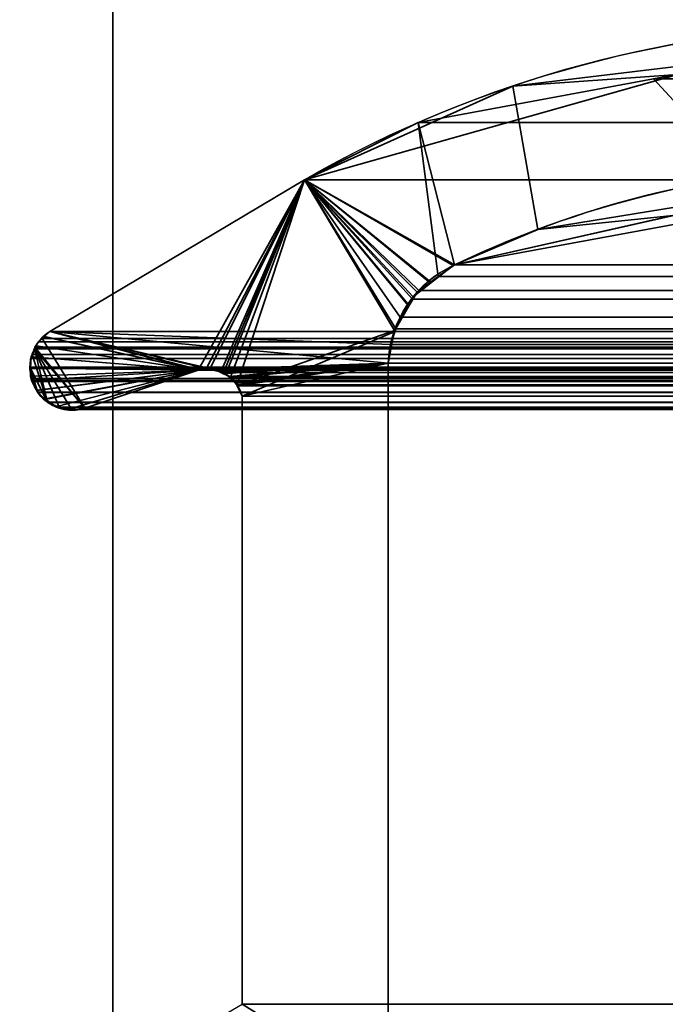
# Model space of a CAD drawing. Header units: millimetres. Extents: x -603 to 3703, y -115 to 193.
# Tile 457 of 656: x 1024.34 to 1028.89, y 7.35 to 14.28. Entities that reach past the tile are written whole.
import ezdxf

# ---------------------------------------------------------------- set-up
doc = ezdxf.new("R2010")
doc.units = ezdxf.units.MM
doc.layers.add('152', color=7, linetype='Continuous', true_color=0xffffff)

# ---------------------------------------------------------------- blocks, each defined once
blk = doc.blocks.new('UG_SURFACE_002')
at = {"layer": '152', "color": 252, "linetype": 'Continuous', "lineweight": 35}
for points in [[(2165, -18, 2212.25), (2165, 174.4, 2212.25), (835, 174.4, 2212.25), (835, -18, 2212.25)], [(985, -18, 2062.2499), (985, 174.4, 2062.2499), (2015.0001, 174.4, 2062.2499), (2015.0001, -18, 2062.2499)]]:
    blk.add_3dface(points, dxfattribs=at)
blk = doc.blocks.new('UG_SURFACE_050')
at = {"layer": '152', "color": 252, "linetype": 'Continuous', "lineweight": 35}
for points in [[(1025, -29.92, 2022.2499), (1025, 14.42, 2022.2499), (1023.5, 14.42, 2023.7501), (1023.5, -29.92, 2023.7501)], [(1023.5, -29.92, -8.75), (1023.5, 14.42, -8.75), (1025, 14.42, -8.75), (1025, -29.92, -8.75)], [(1025, -29.92, 2022.2499), (1025, -29.92, -8.75), (1025, 14.42, -8.75), (1025, 14.42, 2022.2499)]]:
    blk.add_3dface(points, dxfattribs=at)
blk = doc.blocks.new('UG_SURFACE_055')
at = {"layer": '152', "color": 252, "linetype": 'Continuous', "lineweight": 35}
for points in [[(1023.5, -29.92, 2023.7501), (1976.5, -29.92, 2023.7501), (1976.5, 14.42, 2023.7501), (1023.5, 14.42, 2023.7501)], [(1023.5, -29.92, 2023.7501), (1023.5, 14.42, 2023.7501), (1025, 14.42, 2022.2499), (1025, -29.92, 2022.2499)], [(1025, -29.92, 2022.2499), (1025, 14.42, 2022.2499), (1975, 14.42, 2022.2499), (1975, -29.92, 2022.2499)]]:
    blk.add_3dface(points, dxfattribs=at)
blk = doc.blocks.new('UG_SURFACE_092')
at = {"layer": '152', "color": 7, "linetype": 'Continuous', "lineweight": 35}
for points in [[(1028.978, 13.897, 2018.2719), (1028.967, 13.9521, -8.75), (1027.8145, 13.8135, -8.75)], [(1029.7376, 13.0907, -8.75), (1027.9906, 12.8066, -8.75), (1027.8145, 13.8135, -8.75), (1028.967, 13.9521, -8.75)], [(1026.348, 13.1555, -8.75), (1026.348, 13.1555, 2020.9019), (1028.978, 13.897, 2018.2719)], [(1028.978, 13.897, 2018.2719), (1027.8145, 13.8135, -8.75), (1026.348, 13.1555, -8.75)], [(1028.978, 13.897, 2018.2719), (1026.348, 13.1555, 2020.9019), (1027.405, 12.5565, 2019.845), (1029.7383, 12.9862, 2017.5116)], [(1026.348, 13.1555, -8.75), (1027.8145, 13.8135, -8.75), (1027.9906, 12.8066, -8.75), (1027.405, 12.5565, -8.75)], [(1025.6004, 11.8171, 2021.6496), (1026.348, 13.1555, 2020.9019), (1024.5554, 12.0875, 2022.6946), (1024.5168, 12.0506, 2022.7332)], [(1024.5554, 12.0875, 2022.6946), (1026.348, 13.1555, 2020.9019), (1026.348, 13.1555, -8.75), (1024.5554, 12.0875, -8.75)], [(1027.0861, 12.2703, -8.75), (1026.9794, 12.0884, -8.75), (1024.5554, 12.0875, -8.75), (1026.348, 13.1555, -8.75)], [(1025.6004, 11.8171, 2021.6496), (1025.6561, 11.826, 2021.5938), (1026.348, 13.1555, 2020.9019)], [(1026.348, 13.1555, 2020.9019), (1025.6561, 11.826, 2021.5938), (1025.6808, 11.8207, 2021.5693)], [(1025.6808, 11.8207, 2021.5693), (1025.7604, 11.8037, 2021.4896), (1026.348, 13.1555, 2020.9019)], [(1025.7604, 11.8037, 2021.4896), (1025.7775, 11.8, 2021.4727), (1026.348, 13.1555, 2020.9019)], [(1026.348, 13.1555, 2020.9019), (1025.7775, 11.8, 2021.4727), (1025.7958, 11.7898, 2021.4543)], [(1026.348, 13.1555, 2020.9019), (1025.7958, 11.7898, 2021.4543), (1025.8263, 11.7604, 2021.4236)], [(1025.8263, 11.7604, 2021.4236), (1025.8741, 11.7145, 2021.3759), (1026.348, 13.1555, 2020.9019)], [(1026.9816, 12.0946, 2020.2684), (1026.348, 13.1555, 2020.9019), (1025.8741, 11.7145, 2021.3759), (1025.8774, 11.7075, 2021.3728)], [(1026.348, 13.1555, -8.75), (1027.405, 12.5565, -8.75), (1027.2372, 12.4344, -8.75)], [(1026.348, 13.1555, -8.75), (1027.1413, 12.3646, -8.75), (1027.0861, 12.2703, -8.75)], [(1027.2372, 12.4344, -8.75), (1027.1413, 12.3646, -8.75), (1026.348, 13.1555, -8.75)], [(1026.348, 13.1555, 2020.9019), (1027.395, 12.552, 2019.855), (1027.405, 12.5565, 2019.845)], [(1026.348, 13.1555, 2020.9019), (1027.114, 12.3326, 2020.1359), (1027.2355, 12.4275, 2020.0145)], [(1027.2355, 12.4275, 2020.0145), (1027.395, 12.552, 2019.855), (1026.348, 13.1555, 2020.9019)], [(1026.348, 13.1555, 2020.9019), (1026.9816, 12.0946, 2020.2684), (1027.0796, 12.2708, 2020.1705)], [(1027.0796, 12.2708, 2020.1705), (1027.114, 12.3326, 2020.1359), (1026.348, 13.1555, 2020.9019)], [(1027.9906, 12.8066, -8.75), (1029.7376, 13.0907, -8.75), (1029.7383, 12.9862, 2017.5116)], [(1029.7383, 12.9862, 2017.5116), (1027.405, 12.5565, 2019.845), (1027.9906, 12.8066, -8.75)], [(1027.405, 12.5565, 2019.845), (1027.405, 12.5565, -8.75), (1027.9906, 12.8066, -8.75)], [(1027.395, 12.552, 2019.855), (1027.2355, 12.4275, 2020.0145), (1027.2372, 12.4344, -8.75)], [(1027.2372, 12.4344, -8.75), (1027.405, 12.5565, -8.75), (1027.405, 12.5565, 2019.845)], [(1027.405, 12.5565, 2019.845), (1027.395, 12.552, 2019.855), (1027.2372, 12.4344, -8.75)], [(1027.2355, 12.4275, 2020.0145), (1027.114, 12.3326, 2020.1359), (1027.1413, 12.3646, -8.75)], [(1027.1413, 12.3646, -8.75), (1027.2372, 12.4344, -8.75), (1027.2355, 12.4275, 2020.0145)], [(1027.114, 12.3326, 2020.1359), (1027.0796, 12.2708, 2020.1705), (1027.0861, 12.2703, -8.75)], [(1027.0861, 12.2703, -8.75), (1027.1413, 12.3646, -8.75), (1027.114, 12.3326, 2020.1359)], [(1026.979, 12.086, -8.75), (1026.9794, 12.0884, -8.75), (1027.0796, 12.2708, 2020.1705)], [(1027.0796, 12.2708, 2020.1705), (1026.9816, 12.0946, 2020.2684), (1026.979, 12.086, -8.75)], [(1026.9794, 12.0884, -8.75), (1027.0861, 12.2703, -8.75), (1027.0796, 12.2708, 2020.1705)], [(1024.5183, 12.052, -8.75), (1024.5168, 12.0506, 2022.7332), (1024.5554, 12.0875, 2022.6946)], [(1024.5554, 12.0875, 2022.6946), (1024.5554, 12.0875, -8.75), (1024.5183, 12.052, -8.75)], [(1024.5183, 12.052, -8.75), (1024.5554, 12.0875, -8.75), (1025.6004, 11.8171, -8.75)], [(1024.5554, 12.0875, -8.75), (1026.9794, 12.0884, -8.75), (1026.979, 12.086, -8.75)], [(1024.5554, 12.0875, -8.75), (1025.704, 11.8235, -8.75), (1025.6816, 11.8221, -8.75)], [(1024.5554, 12.0875, -8.75), (1026.9384, 11.8663, -8.75), (1025.704, 11.8235, -8.75)], [(1025.6816, 11.8221, -8.75), (1025.6004, 11.8171, -8.75), (1024.5554, 12.0875, -8.75)], [(1026.979, 12.086, -8.75), (1026.9384, 11.8663, -8.75), (1024.5554, 12.0875, -8.75)], [(1025.8774, 11.7075, 2021.3728), (1025.9112, 11.6334, 2021.3387), (1026.9799, 12.0856, 2020.2701), (1026.9816, 12.0946, 2020.2684)], [(1026.9384, 11.8663, 2020.3116), (1026.9799, 12.0856, 2020.2701), (1025.9112, 11.6334, 2021.3387)], [(1026.9384, 11.8663, -8.75), (1026.979, 12.086, -8.75), (1026.9799, 12.0856, 2020.2701)], [(1026.9799, 12.0856, 2020.2701), (1026.9384, 11.8663, 2020.3116), (1026.9384, 11.8663, -8.75)], [(1026.9816, 12.0946, 2020.2684), (1026.9799, 12.0856, 2020.2701), (1026.979, 12.086, -8.75)], [(1024.428, 11.9101, -8.75), (1024.4251, 11.9111, 2022.8248), (1024.4601, 11.9877, 2022.79)], [(1024.4601, 11.9877, 2022.79), (1024.4251, 11.9111, 2022.8248), (1025.6004, 11.8171, 2021.6496)], [(1024.4601, 11.9877, 2022.79), (1024.4608, 11.9883, -8.75), (1024.428, 11.9101, -8.75)], [(1025.6004, 11.8171, -8.75), (1024.428, 11.9101, -8.75), (1024.4608, 11.9883, -8.75)], [(1025.6004, 11.8171, 2021.6496), (1024.5168, 12.0506, 2022.7332), (1024.4673, 12.0036, 2022.7826), (1024.4601, 11.9877, 2022.79)], [(1024.4608, 11.9883, -8.75), (1024.4601, 11.9877, 2022.79), (1024.4673, 12.0036, 2022.7826)], [(1025.6004, 11.8171, -8.75), (1024.4608, 11.9883, -8.75), (1024.4669, 12.0027, -8.75), (1024.5183, 12.052, -8.75)], [(1024.4673, 12.0036, 2022.7826), (1024.4669, 12.0027, -8.75), (1024.4608, 11.9883, -8.75)], [(1024.5168, 12.0506, 2022.7332), (1024.5183, 12.052, -8.75), (1024.4669, 12.0027, -8.75)], [(1024.4669, 12.0027, -8.75), (1024.4673, 12.0036, 2022.7826), (1024.5168, 12.0506, 2022.7332)], [(1024.4251, 11.9111, 2022.8248), (1024.4242, 11.9091, 2022.8257), (1024.4153, 11.8302, 2022.8348), (1025.6004, 11.8171, 2021.6496)], [(1024.4204, 11.8303, -8.75), (1024.4153, 11.8302, 2022.8348), (1024.4242, 11.9091, 2022.8257)], [(1024.4203, 11.8916, -8.75), (1024.4242, 11.9091, 2022.8257), (1024.4251, 11.9111, 2022.8248)], [(1024.4251, 11.9111, 2022.8248), (1024.428, 11.9101, -8.75), (1024.4203, 11.8916, -8.75)], [(1024.4204, 11.8303, -8.75), (1024.4203, 11.8916, -8.75), (1024.428, 11.9101, -8.75), (1025.6004, 11.8171, -8.75)], [(1024.4242, 11.9091, 2022.8257), (1024.4203, 11.8916, -8.75), (1024.4204, 11.8303, -8.75)], [(1025.7595, 11.8038, -8.75), (1025.704, 11.8235, -8.75), (1026.9384, 11.8663, -8.75)], [(1026.9384, 11.8663, -8.75), (1025.7913, 11.7925, -8.75), (1025.7595, 11.8038, -8.75)], [(1025.8254, 11.7618, -8.75), (1025.7913, 11.7925, -8.75), (1026.9384, 11.8663, -8.75)], [(1026.9384, 11.8663, -8.75), (1025.8675, 11.724, -8.75), (1025.8254, 11.7618, -8.75)], [(1025.8756, 11.7071, -8.75), (1025.8675, 11.724, -8.75), (1026.9384, 11.8663, -8.75)], [(1026.9384, 11.8663, -8.75), (1025.9112, 11.6334, -8.75), (1025.8756, 11.7071, -8.75)], [(1026.9384, 11.8663, -8.75), (1026.9384, 6.7187, -8.75), (1025.9112, 7.3541, -8.75), (1025.9112, 11.6334, -8.75)], [(1026.9384, 6.7187, 2020.3116), (1026.9384, 11.8663, 2020.3116), (1025.9112, 11.6334, 2021.3387), (1025.9112, 7.3541, 2021.3387)], [(1026.9384, 6.7187, -8.75), (1026.9384, 11.8663, -8.75), (1026.9384, 11.8663, 2020.3116), (1026.9384, 6.7187, 2020.3116)], [(1024.428, 11.7445, 2022.8219), (1024.4147, 11.8249, 2022.8353), (1024.4204, 11.8303, -8.75)], [(1024.4147, 11.8249, 2022.8353), (1024.4153, 11.8302, 2022.8348), (1024.4204, 11.8303, -8.75)], [(1025.6004, 11.8171, 2021.6496), (1024.4153, 11.8302, 2022.8348), (1024.4147, 11.8249, 2022.8353), (1024.428, 11.7445, 2022.8219)], [(1024.4204, 11.8303, -8.75), (1024.4205, 11.7742, -8.75), (1024.428, 11.7445, 2022.8219)], [(1024.4205, 11.7742, -8.75), (1024.4204, 11.8303, -8.75), (1025.6004, 11.8171, -8.75)], [(1025.6004, 11.8171, -8.75), (1024.4671, 11.675, -8.75), (1024.428, 11.7445, -8.75), (1024.4205, 11.7742, -8.75)], [(1024.428, 11.7445, 2022.8219), (1024.4635, 11.6737, 2022.7864), (1025.6004, 11.8171, 2021.6496)], [(1024.4635, 11.6737, 2022.7864), (1024.4713, 11.6585, 2022.7787), (1024.5216, 11.6138, 2022.7284), (1025.6004, 11.8171, 2021.6496)], [(1024.5215, 11.6109, -8.75), (1024.4887, 11.6366, -8.75), (1024.4671, 11.675, -8.75), (1025.6004, 11.8171, -8.75)], [(1025.6004, 11.8171, -8.75), (1024.6043, 11.5606, -8.75), (1024.575, 11.5689, -8.75), (1024.5215, 11.6109, -8.75)], [(1025.6004, 11.8171, 2021.6496), (1024.5216, 11.6138, 2022.7284), (1024.6031, 11.5573, 2022.6469), (1024.7005, 11.5442, 2022.5494)], [(1024.6043, 11.5606, -8.75), (1025.6004, 11.8171, -8.75), (1024.8029, 11.5484, -8.75), (1024.6998, 11.5363, -8.75)], [(1024.7005, 11.5442, 2022.5494), (1024.7521, 11.5372, 2022.4979), (1024.8029, 11.5484, 2022.4471), (1025.6004, 11.8171, 2021.6496)], [(1025.6004, 11.8171, 2021.6496), (1024.8029, 11.5484, 2022.4471), (1024.8029, 11.5484, -8.75), (1025.6004, 11.8171, -8.75)], [(1025.6808, 11.8207, 2021.5693), (1025.6561, 11.826, 2021.5938), (1025.6004, 11.8171, -8.75)], [(1025.6561, 11.826, 2021.5938), (1025.6004, 11.8171, 2021.6496), (1025.6004, 11.8171, -8.75)], [(1025.6004, 11.8171, -8.75), (1025.6816, 11.8221, -8.75), (1025.6808, 11.8207, 2021.5693)], [(1025.6808, 11.8207, 2021.5693), (1025.6816, 11.8221, -8.75), (1025.704, 11.8235, -8.75)], [(1025.7604, 11.8037, 2021.4896), (1025.6808, 11.8207, 2021.5693), (1025.704, 11.8235, -8.75)], [(1025.704, 11.8235, -8.75), (1025.7595, 11.8038, -8.75), (1025.7604, 11.8037, 2021.4896)], [(1025.7958, 11.7898, 2021.4543), (1025.7595, 11.8038, -8.75), (1025.7913, 11.7925, -8.75)], [(1025.7958, 11.7898, 2021.4543), (1025.7775, 11.8, 2021.4727), (1025.7595, 11.8038, -8.75)], [(1025.7775, 11.8, 2021.4727), (1025.7604, 11.8037, 2021.4896), (1025.7595, 11.8038, -8.75)], [(1025.7913, 11.7925, -8.75), (1025.8254, 11.7618, -8.75), (1025.8263, 11.7604, 2021.4236)], [(1025.8263, 11.7604, 2021.4236), (1025.7958, 11.7898, 2021.4543), (1025.7913, 11.7925, -8.75)], [(1024.4205, 11.7742, -8.75), (1024.428, 11.7445, -8.75), (1024.428, 11.7445, 2022.8219)], [(1024.428, 11.7445, -8.75), (1024.4671, 11.675, -8.75), (1024.4635, 11.6737, 2022.7864)], [(1024.4635, 11.6737, 2022.7864), (1024.428, 11.7445, 2022.8219), (1024.428, 11.7445, -8.75)], [(1025.8741, 11.7145, 2021.3759), (1025.8254, 11.7618, -8.75), (1025.8675, 11.724, -8.75)], [(1025.8741, 11.7145, 2021.3759), (1025.8263, 11.7604, 2021.4236), (1025.8254, 11.7618, -8.75)], [(1025.8675, 11.724, -8.75), (1025.8756, 11.7071, -8.75), (1025.8774, 11.7075, 2021.3728)], [(1025.8774, 11.7075, 2021.3728), (1025.8741, 11.7145, 2021.3759), (1025.8675, 11.724, -8.75)], [(1024.4713, 11.6585, 2022.7787), (1024.4635, 11.6737, 2022.7864), (1024.4671, 11.675, -8.75)], [(1024.4671, 11.675, -8.75), (1024.4887, 11.6366, -8.75), (1024.4713, 11.6585, 2022.7787)], [(1024.5216, 11.6138, 2022.7284), (1024.4713, 11.6585, 2022.7787), (1024.4887, 11.6366, -8.75)], [(1025.9112, 11.6334, 2021.3387), (1025.8774, 11.7075, 2021.3728), (1025.8756, 11.7071, -8.75)], [(1025.8756, 11.7071, -8.75), (1025.9112, 11.6334, -8.75), (1025.9112, 11.6334, 2021.3387)], [(1024.4887, 11.6366, -8.75), (1024.5215, 11.6109, -8.75), (1024.5216, 11.6138, 2022.7284)], [(1024.5675, 11.573, 2022.6824), (1024.5216, 11.6138, 2022.7284), (1024.5215, 11.6109, -8.75)], [(1024.5215, 11.6109, -8.75), (1024.575, 11.5689, -8.75), (1024.5675, 11.573, 2022.6824)], [(1024.5216, 11.6138, 2022.7284), (1024.5675, 11.573, 2022.6824), (1024.5982, 11.558, 2022.6517), (1024.6031, 11.5573, 2022.6469)], [(1024.5982, 11.558, 2022.6517), (1024.5675, 11.573, 2022.6824), (1024.575, 11.5689, -8.75)], [(1025.9112, 7.3541, 2021.3387), (1025.9112, 11.6334, 2021.3387), (1025.9112, 11.6334, -8.75), (1025.9112, 7.3541, -8.75)], [(1024.575, 11.5689, -8.75), (1024.6043, 11.5606, -8.75), (1024.6031, 11.5573, 2022.6469)], [(1024.6031, 11.5573, 2022.6469), (1024.5982, 11.558, 2022.6517), (1024.575, 11.5689, -8.75)], [(1024.7005, 11.5442, 2022.5494), (1024.6031, 11.5573, 2022.6469), (1024.6043, 11.5606, -8.75)], [(1024.6043, 11.5606, -8.75), (1024.6929, 11.5355, -8.75), (1024.7005, 11.5442, 2022.5494)], [(1024.6998, 11.5363, -8.75), (1024.6929, 11.5355, -8.75), (1024.6043, 11.5606, -8.75)], [(1024.6929, 11.5355, -8.75), (1024.6998, 11.5363, -8.75), (1024.7005, 11.5442, 2022.5494)], [(1024.6998, 11.5363, -8.75), (1024.8029, 11.5484, -8.75), (1024.8029, 11.5484, 2022.4471)], [(1024.8029, 11.5484, 2022.4471), (1024.7521, 11.5372, 2022.4979), (1024.6998, 11.5363, -8.75)], [(1024.7521, 11.5372, 2022.4979), (1024.7005, 11.5442, 2022.5494), (1024.6998, 11.5363, -8.75)]]:
    blk.add_3dface(points, dxfattribs=at)
blk = doc.blocks.new('UG_SURFACE_093')
at = {"layer": '152', "color": 7, "linetype": 'Continuous', "lineweight": 35}
for points in [[(1028.805, 13.867, 2018.445), (1030.7813, 14.2362, 2016.4688), (1030.4995, 13.2561, 2016.7506), (1029.5644, 13.0447, 2017.6857)], [(1028.805, 13.867, 2018.445), (1971.195, 13.867, 2018.445), (1969.2187, 14.2362, 2016.4688)], [(1030.7813, 14.2362, 2016.4688), (1028.805, 13.867, 2018.445), (1969.2187, 14.2362, 2016.4688)], [(1029.5644, 13.0447, 2017.6857), (1027.405, 12.5565, 2019.845), (1027.15, 13.5578, 2020.1001), (1028.805, 13.867, 2018.445)], [(1972.85, 13.5578, 2020.1001), (1971.195, 13.867, 2018.445), (1028.805, 13.867, 2018.445), (1027.15, 13.5578, 2020.1001)], [(1027.2902, 12.4749, 2019.9597), (1027.1529, 12.3772, 2020.097), (1026.348, 13.1555, 2020.9019), (1027.15, 13.5578, 2020.1001)], [(1027.15, 13.5578, 2020.1001), (1026.348, 13.1555, 2020.9019), (1973.652, 13.1555, 2020.9019)], [(1027.15, 13.5578, 2020.1001), (1027.405, 12.5565, 2019.845), (1027.2902, 12.4749, 2019.9597)], [(1027.15, 13.5578, 2020.1001), (1973.652, 13.1555, 2020.9019), (1972.85, 13.5578, 2020.1001)], [(1026.9928, 12.1065, 2020.2572), (1026.9547, 11.9977, 2020.2954), (1024.5554, 12.0875, 2022.6946), (1026.348, 13.1555, 2020.9019)], [(1975.4446, 12.0875, 2022.6946), (1973.652, 13.1555, 2020.9019), (1026.348, 13.1555, 2020.9019), (1024.5554, 12.0875, 2022.6946)], [(1026.348, 13.1555, 2020.9019), (1027.022, 12.19, 2020.2281), (1026.9928, 12.1065, 2020.2572)], [(1026.348, 13.1555, 2020.9019), (1027.1529, 12.3772, 2020.097), (1027.1101, 12.316, 2020.1399)], [(1027.1101, 12.316, 2020.1399), (1027.022, 12.19, 2020.2281), (1026.348, 13.1555, 2020.9019)], [(1972.595, 12.5565, 2019.845), (1027.405, 12.5565, 2019.845), (1029.5644, 13.0447, 2017.6857)], [(1027.2902, 12.4749, 2019.9597), (1027.405, 12.5565, 2019.845), (1972.595, 12.5565, 2019.845)], [(1972.595, 12.5565, 2019.845), (1972.7128, 12.484, 2019.9628), (1027.2902, 12.4749, 2019.9597)], [(1027.1529, 12.3772, 2020.097), (1027.2902, 12.4749, 2019.9597), (1972.7128, 12.484, 2019.9628)], [(1972.7128, 12.484, 2019.9628), (1972.7702, 12.4486, 2020.0202), (1027.1529, 12.3772, 2020.097)], [(1972.7702, 12.4486, 2020.0202), (1027.1101, 12.316, 2020.1399), (1027.1529, 12.3772, 2020.097)], [(1972.7702, 12.4486, 2020.0202), (1972.8895, 12.3135, 2020.1395), (1027.1101, 12.316, 2020.1399)], [(1027.022, 12.19, 2020.2281), (1027.1101, 12.316, 2020.1399), (1972.8895, 12.3135, 2020.1395)], [(1972.8895, 12.3135, 2020.1395), (1972.942, 12.2541, 2020.1919), (1027.022, 12.19, 2020.2281)], [(1972.942, 12.2541, 2020.1919), (1026.9928, 12.1065, 2020.2572), (1027.022, 12.19, 2020.2281)], [(1972.942, 12.2541, 2020.1919), (1973.0098, 12.1077, 2020.2599), (1026.9928, 12.1065, 2020.2572)], [(1024.5012, 12.0383, 2022.7487), (1024.5554, 12.0875, 2022.6946), (1025.6004, 11.8171, 2021.6496), (1024.8029, 11.5484, 2022.4471)], [(1024.5554, 12.0875, 2022.6946), (1024.5012, 12.0383, 2022.7487), (1975.498, 12.0365, 2022.748)], [(1024.5554, 12.0875, 2022.6946), (1026.9384, 11.8663, 2020.3116), (1025.7167, 11.8212, 2021.5333), (1025.6871, 11.8201, 2021.5631)], [(1025.6871, 11.8201, 2021.5631), (1025.6144, 11.8176, 2021.6355), (1024.5554, 12.0875, 2022.6946)], [(1025.6144, 11.8176, 2021.6355), (1025.6004, 11.8171, 2021.6496), (1024.5554, 12.0875, 2022.6946)], [(1026.9547, 11.9977, 2020.2954), (1026.9384, 11.8663, 2020.3116), (1024.5554, 12.0875, 2022.6946)], [(1975.498, 12.0365, 2022.748), (1975.4446, 12.0875, 2022.6946), (1024.5554, 12.0875, 2022.6946)], [(1026.9547, 11.9977, 2020.2954), (1026.9928, 12.1065, 2020.2572), (1973.0098, 12.1077, 2020.2599)], [(1973.0098, 12.1077, 2020.2599), (1973.025, 12.0751, 2020.2749), (1026.9547, 11.9977, 2020.2954)], [(1973.025, 12.0751, 2020.2749), (1973.0616, 11.8663, 2020.3116), (1026.9547, 11.9977, 2020.2954)], [(1024.4516, 11.9779, 2022.7985), (1024.4761, 12.0155, 2022.774), (1024.5012, 12.0383, 2022.7487), (1024.8029, 11.5484, 2022.4471)], [(1975.5521, 11.9652, 2022.8021), (1024.4761, 12.0155, 2022.774), (1024.4516, 11.9779, 2022.7985)], [(1024.5012, 12.0383, 2022.7487), (1024.4761, 12.0155, 2022.774), (1975.5329, 12.0032, 2022.7828)], [(1024.4761, 12.0155, 2022.774), (1975.5521, 11.9652, 2022.8021), (1975.5329, 12.0032, 2022.7828)], [(1975.5329, 12.0032, 2022.7828), (1975.498, 12.0365, 2022.748), (1024.5012, 12.0383, 2022.7487)], [(1973.0616, 11.8663, 2020.3116), (1026.9384, 11.8663, 2020.3116), (1026.9547, 11.9977, 2020.2954)], [(1024.539, 11.5917, 2022.711), (1024.4156, 11.8382, 2022.8345), (1024.4216, 11.8984, 2022.8283), (1024.4319, 11.9258, 2022.8181)], [(1024.4319, 11.9258, 2022.8181), (1024.4216, 11.8984, 2022.8283), (1975.5852, 11.846, 2022.8353)], [(1024.4319, 11.9258, 2022.8181), (1024.4472, 11.9664, 2022.8028), (1024.539, 11.5917, 2022.711)], [(1975.5521, 11.9652, 2022.8021), (1024.4472, 11.9664, 2022.8028), (1024.4319, 11.9258, 2022.8181)], [(1024.4319, 11.9258, 2022.8181), (1975.569, 11.9316, 2022.819), (1975.5521, 11.9652, 2022.8021)], [(1024.4319, 11.9258, 2022.8181), (1975.5698, 11.9274, 2022.8198), (1975.569, 11.9316, 2022.819)], [(1975.5852, 11.846, 2022.8353), (1975.5698, 11.9274, 2022.8198), (1024.4319, 11.9258, 2022.8181)], [(1024.8029, 11.5484, 2022.4471), (1024.4472, 11.9664, 2022.8028), (1024.4516, 11.9779, 2022.7985)], [(1024.4516, 11.9779, 2022.7985), (1024.4472, 11.9664, 2022.8028), (1975.5521, 11.9652, 2022.8021)], [(1024.4472, 11.9664, 2022.8028), (1024.8029, 11.5484, 2022.4471), (1024.7829, 11.5429, 2022.4671), (1024.7089, 11.5412, 2022.541)], [(1024.7089, 11.5412, 2022.541), (1024.658, 11.54, 2022.5921), (1024.622, 11.5553, 2022.6281), (1024.4472, 11.9664, 2022.8028)], [(1024.622, 11.5553, 2022.6281), (1024.5411, 11.5896, 2022.7089), (1024.539, 11.5917, 2022.711), (1024.4472, 11.9664, 2022.8028)], [(1024.4216, 11.8984, 2022.8283), (1024.4156, 11.8382, 2022.8345), (1975.5852, 11.846, 2022.8353)], [(1025.7601, 11.8001, 2021.4899), (1025.7167, 11.8212, 2021.5333), (1026.9384, 11.8663, 2020.3116)], [(1025.8185, 11.7716, 2021.4317), (1025.7601, 11.8001, 2021.4899), (1026.9384, 11.8663, 2020.3116)], [(1026.9384, 11.8663, 2020.3116), (1025.8265, 11.7677, 2021.4236), (1025.8185, 11.7716, 2021.4317)], [(1025.8732, 11.7134, 2021.3768), (1025.8265, 11.7677, 2021.4236), (1026.9384, 11.8663, 2020.3116)], [(1026.9384, 11.8663, 2020.3116), (1025.88, 11.7055, 2021.3699), (1025.8732, 11.7134, 2021.3768)], [(1026.9384, 11.8663, 2020.3116), (1025.9112, 11.6334, 2021.3387), (1025.88, 11.7055, 2021.3699)], [(1025.9112, 7.3541, 2021.3387), (1025.9112, 11.6334, 2021.3387), (1026.9384, 11.8663, 2020.3116), (1026.9384, 6.7187, 2020.3116)], [(1026.9384, 6.7187, 2020.3116), (1026.9384, 11.8663, 2020.3116), (1973.0616, 11.8663, 2020.3116), (1973.0616, 6.7187, 2020.3116)], [(1975.5851, 11.8384, 2022.835), (1024.4156, 11.8382, 2022.8345), (1024.4145, 11.8282, 2022.8355)], [(1024.4145, 11.8282, 2022.8355), (1024.4242, 11.7582, 2022.826), (1975.5851, 11.8384, 2022.835)], [(1024.4242, 11.7582, 2022.826), (1024.4145, 11.8282, 2022.8355), (1024.4156, 11.8382, 2022.8345), (1024.4323, 11.736, 2022.8179)], [(1024.4156, 11.8382, 2022.8345), (1975.5851, 11.8384, 2022.835), (1975.5852, 11.846, 2022.8353)], [(1024.4156, 11.8382, 2022.8345), (1024.539, 11.5917, 2022.711), (1024.4725, 11.6582, 2022.7776)], [(1024.4725, 11.6582, 2022.7776), (1024.4687, 11.662, 2022.7814), (1024.4323, 11.736, 2022.8179), (1024.4156, 11.8382, 2022.8345)], [(1975.5844, 11.8085, 2022.8345), (1975.5851, 11.8384, 2022.835), (1024.4242, 11.7582, 2022.826)], [(1975.5844, 11.8085, 2022.8345), (1024.4242, 11.7582, 2022.826), (1024.428, 11.7445, 2022.8219)], [(1024.428, 11.7445, 2022.8219), (1975.572, 11.7445, 2022.8219), (1975.5844, 11.8085, 2022.8345)], [(1974.3996, 11.8171, 2021.6496), (1975.1971, 11.5484, 2022.4471), (1024.8029, 11.5484, 2022.4471), (1025.6004, 11.8171, 2021.6496)], [(1974.3996, 11.8171, 2021.6496), (1025.6004, 11.8171, 2021.6496), (1025.6144, 11.8176, 2021.6355)], [(1974.3232, 11.8261, 2021.5731), (1025.6144, 11.8176, 2021.6355), (1025.6871, 11.8201, 2021.5631)], [(1974.3232, 11.8261, 2021.5731), (1974.3855, 11.8187, 2021.6355), (1025.6144, 11.8176, 2021.6355)], [(1025.6144, 11.8176, 2021.6355), (1974.3855, 11.8187, 2021.6355), (1974.3996, 11.8171, 2021.6496)], [(1025.6871, 11.8201, 2021.5631), (1974.3134, 11.823, 2021.5635), (1974.3232, 11.8261, 2021.5731)], [(1974.3134, 11.823, 2021.5635), (1025.6871, 11.8201, 2021.5631), (1025.7167, 11.8212, 2021.5333)], [(1025.7167, 11.8212, 2021.5333), (1974.2395, 11.7993, 2021.4894), (1974.3134, 11.823, 2021.5635)], [(1025.7167, 11.8212, 2021.5333), (1025.7601, 11.8001, 2021.4899), (1974.2395, 11.7993, 2021.4894)], [(1974.1986, 11.7862, 2021.4486), (1025.7601, 11.8001, 2021.4899), (1025.8185, 11.7716, 2021.4317)], [(1974.1986, 11.7862, 2021.4486), (1974.2395, 11.7993, 2021.4894), (1025.7601, 11.8001, 2021.4899)], [(1025.8185, 11.7716, 2021.4317), (1974.1828, 11.7701, 2021.4329), (1974.1986, 11.7862, 2021.4486)], [(1024.4323, 11.736, 2022.8179), (1024.428, 11.7445, 2022.8219), (1024.4242, 11.7582, 2022.826)], [(1024.4323, 11.736, 2022.8179), (1975.5677, 11.736, 2022.8179), (1975.572, 11.7445, 2022.8219), (1024.428, 11.7445, 2022.8219)], [(1975.5313, 11.662, 2022.7814), (1024.4323, 11.736, 2022.8179), (1024.4687, 11.662, 2022.7814)], [(1975.5313, 11.662, 2022.7814), (1975.5677, 11.736, 2022.8179), (1024.4323, 11.736, 2022.8179)], [(1974.1828, 11.7701, 2021.4329), (1025.8185, 11.7716, 2021.4317), (1025.8265, 11.7677, 2021.4236)], [(1025.8265, 11.7677, 2021.4236), (1974.1271, 11.7128, 2021.3771), (1974.1828, 11.7701, 2021.4329)], [(1025.8265, 11.7677, 2021.4236), (1025.8732, 11.7134, 2021.3768), (1974.1271, 11.7128, 2021.3771)], [(1974.1204, 11.7061, 2021.3704), (1025.8732, 11.7134, 2021.3768), (1025.88, 11.7055, 2021.3699)], [(1974.1204, 11.7061, 2021.3704), (1974.1271, 11.7128, 2021.3771), (1025.8732, 11.7134, 2021.3768)], [(1024.4687, 11.662, 2022.7814), (1024.4725, 11.6582, 2022.7776), (1975.5275, 11.6582, 2022.7776), (1975.5313, 11.662, 2022.7814)], [(1975.5275, 11.6582, 2022.7776), (1024.4725, 11.6582, 2022.7776), (1024.539, 11.5917, 2022.711)], [(1024.539, 11.5917, 2022.711), (1975.461, 11.5914, 2022.711), (1975.5275, 11.6582, 2022.7776)], [(1025.88, 11.7055, 2021.3699), (1974.0888, 11.6334, 2021.3387), (1974.1204, 11.7061, 2021.3704)], [(1025.88, 11.7055, 2021.3699), (1025.9112, 11.6334, 2021.3387), (1974.0888, 11.6334, 2021.3387)], [(1975.4601, 11.5905, 2022.7101), (1024.539, 11.5917, 2022.711), (1024.5411, 11.5896, 2022.7089)], [(1975.4601, 11.5905, 2022.7101), (1975.461, 11.5914, 2022.711), (1024.539, 11.5917, 2022.711)], [(1975.4601, 11.5905, 2022.7101), (1024.5411, 11.5896, 2022.7089), (1024.622, 11.5553, 2022.6281)], [(1024.622, 11.5553, 2022.6281), (1975.3782, 11.5548, 2022.6281), (1975.4601, 11.5905, 2022.7101)], [(1974.0888, 7.3541, 2021.3387), (1974.0888, 11.6334, 2021.3387), (1025.9112, 11.6334, 2021.3387), (1025.9112, 7.3541, 2021.3387)], [(1975.3782, 11.5548, 2022.6281), (1024.622, 11.5553, 2022.6281), (1024.658, 11.54, 2022.5921)], [(1975.3457, 11.5407, 2022.5956), (1975.3782, 11.5548, 2022.6281), (1024.658, 11.54, 2022.5921)], [(1975.3457, 11.5407, 2022.5956), (1024.658, 11.54, 2022.5921), (1024.7089, 11.5412, 2022.541)], [(1024.7089, 11.5412, 2022.541), (1975.2913, 11.5435, 2022.5413), (1975.3457, 11.5407, 2022.5956)], [(1975.2913, 11.5435, 2022.5413), (1024.7089, 11.5412, 2022.541), (1024.7829, 11.5429, 2022.4671)], [(1024.7829, 11.5429, 2022.4671), (1975.1971, 11.5484, 2022.4471), (1975.2913, 11.5435, 2022.5413)], [(1024.7829, 11.5429, 2022.4671), (1024.8029, 11.5484, 2022.4471), (1975.1971, 11.5484, 2022.4471)]]:
    blk.add_3dface(points, dxfattribs=at)

msp = doc.modelspace()

# ---------------------------------------------------------------- linework, layer by layer
at = {"layer": '152', "linetype": 'Continuous', "lineweight": -3}
for p, q in [((1025, -29.92, 2022.25), (1025, 14.42, 2022.25)), ((1025, 14.42, -8.75), (1025, -29.92, -8.75)), ((1025, -29.92, 2022.25), (1025, 14.42, 2022.25)), ((1024.5555, 12.0875, 2022.6945), (1026.348, 13.1555, 2020.902)), ((1024.5555, 12.0875, -8.75), (1026.348, 13.1555, -8.75)), ((1024.5555, 12.0875, 2022.6945), (1026.348, 13.1555, 2020.902)), ((1973.652, 13.1555, 2020.902), (1026.348, 13.1555, 2020.902)), ((1026.348, 13.1555, 2020.902), (1026.348, 13.1555, -8.75)), ((1027.405, 12.5565, 2019.845), (1972.595, 12.5565, 2019.845)), ((1027.405, 12.5565, -8.75), (1027.405, 12.5565, 2019.845)), ((1024.5555, 12.0875, 2022.6945), (1024.5555, 12.0875, -8.75)), ((1975.4445, 12.0875, 2022.6945), (1024.5555, 12.0875, 2022.6945)), ((1026.9385, 11.8663, 2020.3115), (1026.9385, 6.7187, 2020.3115)), ((1026.9385, 11.8663, 2020.3115), (1973.0615, 11.8663, 2020.3115)), ((1026.9385, 11.8663, 2020.3115), (1026.9385, 6.7187, 2020.3115)), ((1026.9385, 11.8663, -8.75), (1026.9385, 11.8663, 2020.3115)), ((1026.9385, 6.7187, -8.75), (1026.9385, 11.8663, -8.75)), ((1025.6004, 11.8171, -8.75), (1024.8029, 11.5484, -8.75)), ((1025.6004, 11.8171, 2021.6496), (1024.8029, 11.5484, 2022.4471)), ((1025.6004, 11.8171, 2021.6496), (1024.8029, 11.5484, 2022.4471)), ((1025.6004, 11.8171, 2021.6496), (1025.6004, 11.8171, -8.75)), ((1974.3996, 11.8171, 2021.6496), (1025.6004, 11.8171, 2021.6496)), ((1024.428, 11.7445, 2022.822), (1024.428, 11.7445, -8.75)), ((1975.572, 11.7445, 2022.822), (1024.428, 11.7445, 2022.822)), ((1025.9112, 7.3541, 2021.3388), (1025.9112, 11.6334, 2021.3388)), ((1025.9112, 11.6334, 2021.3388), (1025.9112, 11.6334, -8.75)), ((1025.9112, 7.3541, 2021.3388), (1025.9112, 11.6334, 2021.3388)), ((1974.0888, 11.6334, 2021.3388), (1025.9112, 11.6334, 2021.3388)), ((1025.9112, 7.3541, -8.75), (1025.9112, 11.6334, -8.75)), ((1024.8029, 11.5484, 2022.4471), (1024.8029, 11.5484, -8.75)), ((1975.1971, 11.5484, 2022.4471), (1024.8029, 11.5484, 2022.4471)), ((1024.5647, 6.5775, 2022.6853), (1025.9112, 7.3541, 2021.3388)), ((1024.5647, 6.5775, -8.75), (1025.9112, 7.3541, -8.75)), ((1025.9112, 7.3541, 2021.3388), (1025.9112, 7.3541, -8.75)), ((1974.0888, 7.3541, 2021.3388), (1025.9112, 7.3541, 2021.3388))]:
    msp.add_line(p, q, dxfattribs=at)
for points in [[(1034.337, 13.2666, -8.75), (1031.8326, 14.6068, -8.75), (1028.8146, 14.5654, -8.75), (1026.348, 13.1555, -8.75)], [(1034.337, 13.2666, 2012.913), (1031.8326, 14.6068, 2015.4174), (1028.8146, 14.5654, 2018.4354), (1026.348, 13.1555, 2020.902)], [(1027.405, 12.5565, 2019.845), (1029.3533, 13.4942, 2017.8967), (1031.6234, 13.4889, 2015.6266), (1033.5678, 12.5427, 2013.6822)], [(1033.5678, 12.5427, -8.75), (1031.6234, 13.4889, -8.75), (1029.3533, 13.4942, -8.75), (1027.405, 12.5565, -8.75)], [(1027.405, 12.5565, -8.75), (1027.131, 12.4337, -8.75), (1026.9502, 12.1661, -8.75), (1026.9385, 11.8663, -8.75)], [(1026.9385, 11.8663, 2020.3115), (1026.9502, 12.1661, 2020.2998), (1027.131, 12.4337, 2020.119), (1027.405, 12.5565, 2019.845)], [(1024.5555, 12.0875, 2022.6945), (1024.4397, 12.0157, 2022.8103), (1024.3877, 11.8744, 2022.8623), (1024.428, 11.7445, 2022.822)], [(1024.5555, 12.0875, -8.75), (1024.4397, 12.0157, -8.75), (1024.3877, 11.8744, -8.75), (1024.428, 11.7445, -8.75)], [(1025.6004, 11.8171, -8.75), (1025.7342, 11.8542, -8.75), (1025.8719, 11.7757, -8.75), (1025.9112, 11.6334, -8.75)], [(1025.9112, 11.6334, 2021.3388), (1025.8719, 11.7757, 2021.3781), (1025.7342, 11.8542, 2021.5158), (1025.6004, 11.8171, 2021.6496)], [(1024.428, 11.7445, 2022.822), (1024.4776, 11.587, 2022.7724), (1024.6454, 11.4992, 2022.6046), (1024.8029, 11.5484, 2022.4471)], [(1024.428, 11.7445, -8.75), (1024.4776, 11.587, -8.75), (1024.6454, 11.4992, -8.75), (1024.8029, 11.5484, -8.75)]]:
    msp.add_open_spline(points, degree=3, dxfattribs=at)
for points, knots in [([(1034.337, 13.2666, 2012.913), (1033.052, 13.9543, 2014.198), (1031.7007, 14.26, 2015.5493), (1028.9723, 14.2249, 2018.2777), (1027.6213, 13.8833, 2019.6287), (1026.348, 13.1555, 2020.902)], [0, 0, 0, 0, 0.5, 0.5, 1, 1, 1, 1]), ([(1033.5678, 12.5427, 2013.6822), (1032.577, 13.0249, 2014.673), (1031.5345, 13.2538, 2015.7155), (1029.4398, 13.2584, 2017.8102), (1028.397, 13.034, 2018.853), (1027.405, 12.5565, 2019.845)], [0, 0, 0, 0, 0.5, 0.5, 1, 1, 1, 1]), ([(1027.405, 12.5565, 2019.845), (1027.3154, 12.5163, 2019.9346), (1027.2282, 12.4571, 2020.0218), (1027.1033, 12.3245, 2020.1467), (1027.0579, 12.2616, 2020.1921), (1026.9927, 12.1317, 2020.2573), (1026.9691, 12.0663, 2020.2809), (1026.9457, 11.9551, 2020.3043), (1026.9402, 11.9107, 2020.3098), (1026.9385, 11.8663, 2020.3115)], [0, 0, 0, 0, 0.396678, 0.396678, 0.657107, 0.657107, 0.869169, 0.869169, 1, 1, 1, 1]), ([(1024.5555, 12.0875, 2022.6945), (1024.5394, 12.0775, 2022.7106), (1024.5238, 12.0658, 2022.7262), (1024.4975, 12.0412, 2022.7525), (1024.4863, 12.029, 2022.7637), (1024.4672, 12.0039, 2022.7828), (1024.4589, 11.9914, 2022.7911), (1024.4385, 11.9542, 2022.8115), (1024.428, 11.9271, 2022.822), (1024.4191, 11.887, 2022.8309), (1024.4172, 11.8753, 2022.8328), (1024.4148, 11.8518, 2022.8352), (1024.4144, 11.84, 2022.8356), (1024.415, 11.8044, 2022.835), (1024.4184, 11.7805, 2022.8316), (1024.4254, 11.7536, 2022.8246), (1024.4267, 11.749, 2022.8233), (1024.428, 11.7445, 2022.822)], [0, 0, 0, 0, 0.171756, 0.171756, 0.308976, 0.308976, 0.426831, 0.426831, 0.636807, 0.636807, 0.719214, 0.719214, 0.800408, 0.800408, 0.966217, 0.966217, 1, 1, 1, 1]), ([(1025.6004, 11.8171, 2021.6496), (1025.6385, 11.8276, 2021.6115), (1025.6783, 11.8291, 2021.5717), (1025.755, 11.8133, 2021.495), (1025.7932, 11.7957, 2021.4568), (1025.8463, 11.751, 2021.4037), (1025.8648, 11.7301, 2021.3852), (1025.8931, 11.6842, 2021.3569), (1025.904, 11.6596, 2021.346), (1025.9112, 11.6334, 2021.3388)], [0, 0, 0, 0, 0.322138, 0.322138, 0.644766, 0.644766, 0.835344, 0.835344, 1, 1, 1, 1]), ([(1024.428, 11.7445, 2022.822), (1024.4377, 11.7139, 2022.8123), (1024.452, 11.6858, 2022.798), (1024.4895, 11.6324, 2022.7605), (1024.5146, 11.6083, 2022.7354), (1024.5775, 11.564, 2022.6725), (1024.6177, 11.5477, 2022.6323), (1024.6993, 11.5321, 2022.5507), (1024.7418, 11.5331, 2022.5082), (1024.7896, 11.5445, 2022.4604), (1024.7963, 11.5463, 2022.4537), (1024.8029, 11.5484, 2022.4471)], [0, 0, 0, 0, 0.166303, 0.166303, 0.373709, 0.373709, 0.660105, 0.660105, 0.952734, 0.952734, 1, 1, 1, 1])]:
    msp.add_open_spline(points, degree=3, knots=knots, dxfattribs=at)

# ---------------------------------------------------------------- block references
for name in ['UG_SURFACE_002', 'UG_SURFACE_050', 'UG_SURFACE_055', 'UG_SURFACE_092', 'UG_SURFACE_093']:
    msp.add_blockref(name, (0, 0), dxfattribs=at)

doc.saveas('drawing.dxf')
